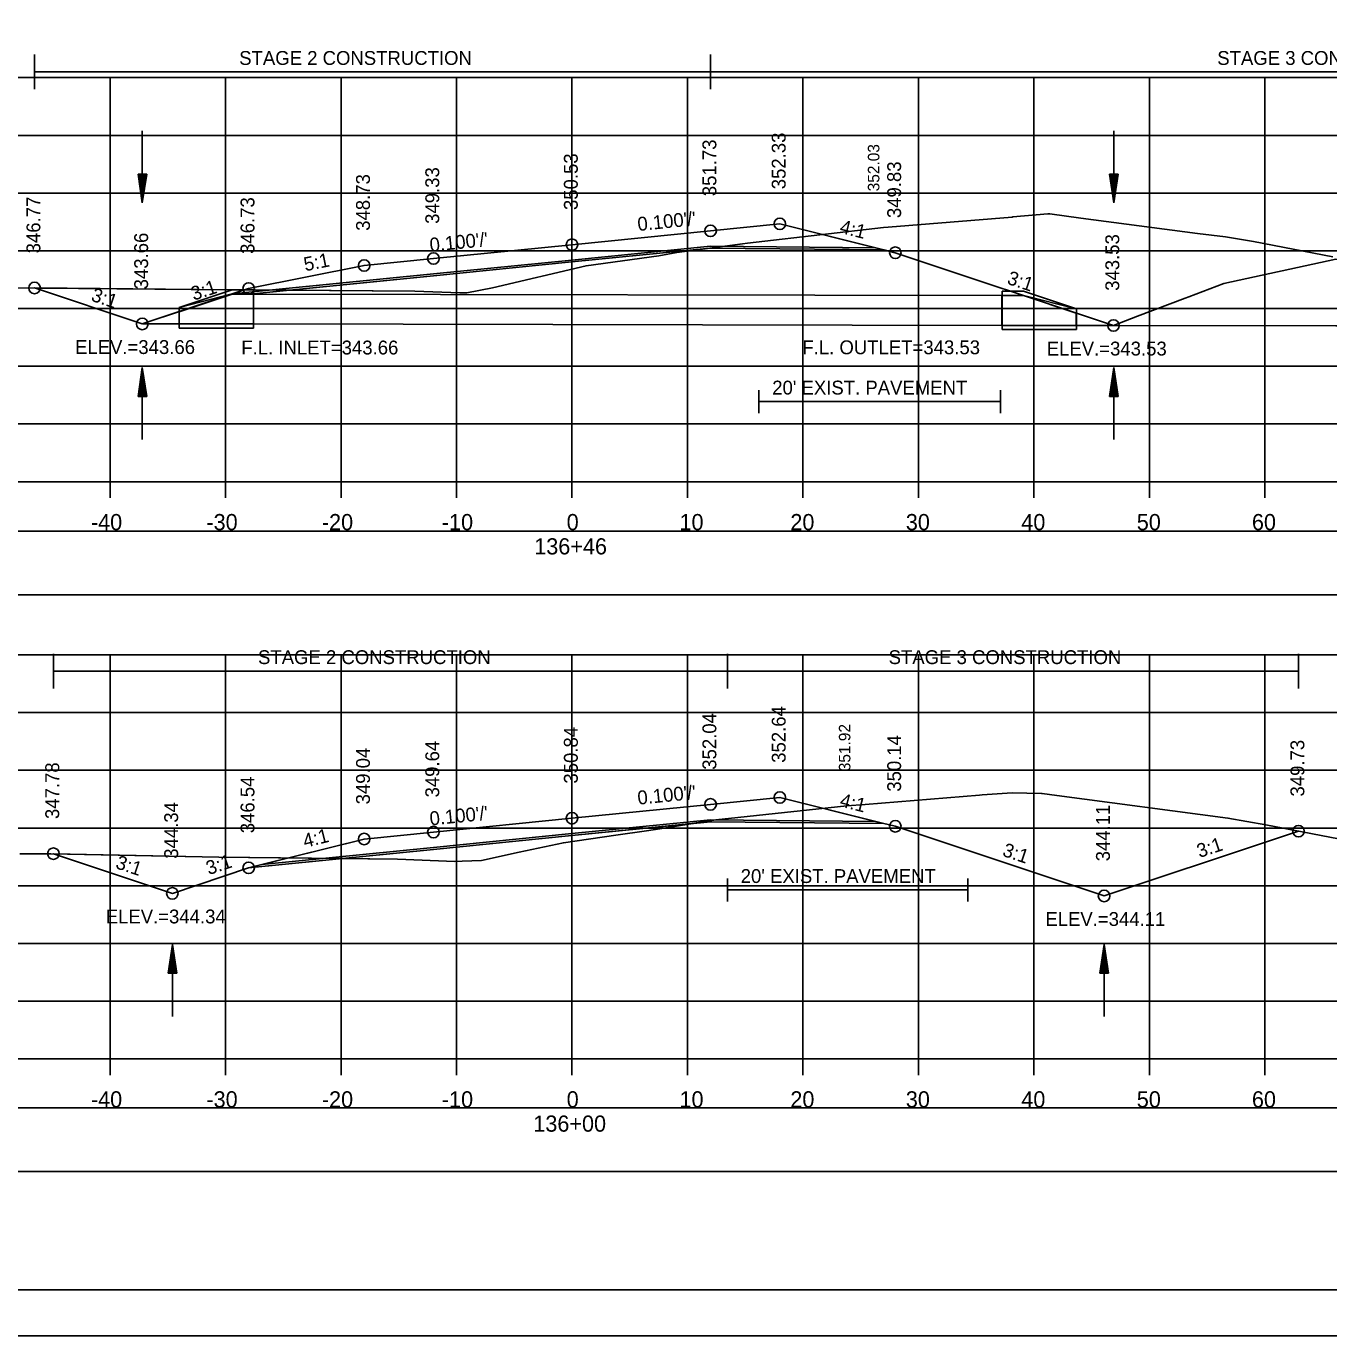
# Model space of a CAD drawing. Extents: x 1376273 to 1384221, y 378927 to 384592.
# Drawn here: x 1376606.5 to 1376719.3, y 381818.5 to 381932 of the extents above; entities that cross this region are included whole.
import ezdxf

# ---------------------------------------------------------------- set-up
doc = ezdxf.new("R2010")
doc.units = 0
for name, color, linetype in [('R_Alt Surface', 7, 'Continuous'), ('R_Axis', 7, 'Continuous'), ('R_Axis Annot', 7, 'Continuous'), ('R_Border', 7, 'Continuous'), ('R_Border Notes', 7, 'Continuous'), ('R_Contours', 7, 'Continuous'), ('R_Dimension', 7, 'Continuous'), ('R_Draft', 7, 'Continuous'), ('R_Exist Surface', 7, 'Continuous'), ('R_Fin Surface', 7, 'Continuous'), ('R_Grid', 7, 'Continuous'), ('R_No Plot', 7, 'Continuous'), ('R_Water', 7, 'Continuous'), ('R_Xsect Elev', 7, 'Continuous'), ('R_Xsect Slope', 7, 'Continuous'), ('T_Detection Zones', 7, 'Continuous')]:
    doc.layers.add(name, color=color, linetype=linetype)

msp = doc.modelspace()

# ---------------------------------------------------------------- linework, layer by layer
at = {"layer": 'R_Alt Surface'}
for points in [[(1376624.33, 381908.78), (1376641.75, 381910.52), (1376653.75, 381911.72), (1376665.75, 381912.92), (1376680.04, 381912.78)], [(1376669.94, 381900.46), (1376669.94, 381898.46)], [(1376690.86, 381900.46), (1376690.86, 381898.46)], [(1376669.94, 381899.46), (1376690.86, 381899.46)], [(1376626.88, 381859.35), (1376641.75, 381860.84), (1376653.75, 381862.04), (1376665.75, 381863.24), (1376680.04, 381863.09)], [(1376667.21, 381858.16), (1376667.21, 381856.16)], [(1376688.03, 381858.16), (1376688.03, 381856.16)], [(1376667.21, 381857.16), (1376688.03, 381857.16)]]:
    msp.add_lwpolyline(points, dxfattribs=at)
at = {"layer": 'R_Axis'}
for p, q in [((1376503.75, 381892.52), (1376803.75, 381892.52)), ((1376613.75, 381891.12), (1376613.75, 381892.52)), ((1376623.75, 381891.12), (1376623.75, 381892.52)), ((1376633.75, 381891.12), (1376633.75, 381892.52)), ((1376643.75, 381891.12), (1376643.75, 381892.52)), ((1376653.75, 381891.12), (1376653.75, 381892.52)), ((1376663.75, 381891.12), (1376663.75, 381892.52)), ((1376673.75, 381891.12), (1376673.75, 381892.52)), ((1376683.75, 381891.12), (1376683.75, 381892.52)), ((1376693.75, 381891.12), (1376693.75, 381892.52)), ((1376703.75, 381891.12), (1376703.75, 381892.52)), ((1376713.75, 381891.12), (1376713.75, 381892.52)), ((1376503.75, 381842.52), (1376803.75, 381842.52)), ((1376613.75, 381841.12), (1376613.75, 381842.52)), ((1376623.75, 381841.12), (1376623.75, 381842.52)), ((1376633.75, 381841.12), (1376633.75, 381842.52)), ((1376643.75, 381841.12), (1376643.75, 381842.52)), ((1376653.75, 381841.12), (1376653.75, 381842.52)), ((1376663.75, 381841.12), (1376663.75, 381842.52)), ((1376673.75, 381841.12), (1376673.75, 381842.52)), ((1376683.75, 381841.12), (1376683.75, 381842.52)), ((1376693.75, 381841.12), (1376693.75, 381842.52)), ((1376703.75, 381841.12), (1376703.75, 381842.52)), ((1376713.75, 381841.12), (1376713.75, 381842.52))]:
    msp.add_line(p, q, dxfattribs=at)
at = {"layer": 'R_Axis Annot'}
for points in [[(1376502.96, 381882.72), (1376804.76, 381882.72), (1376804.76, 381888.24), (1376502.96, 381888.24)], [(1376502.96, 381832.76), (1376804.76, 381832.76), (1376804.76, 381838.28), (1376502.96, 381838.28)]]:
    msp.add_lwpolyline(points, close=True, dxfattribs=at)
at = {"layer": 'R_Border'}
msp.add_line((1376811.93, 381822.52), (1376495.75, 381822.52), dxfattribs=at)
at = {"layer": 'R_Contours'}
for p, q in [((1376626.16, 381906.19), (1376616.55, 381906.19)), ((1376697.42, 381906.05), (1376700.68, 381906.05))]:
    msp.add_line(p, q, dxfattribs=at)
for points in [[(1376626.16, 381908.77), (1376624.31, 381908.77), (1376619.73, 381907.24), (1376619.73, 381906.2), (1376626.16, 381906.19)], [(1376690.98, 381908.65), (1376692.84, 381908.65), (1376697.42, 381907.12), (1376697.42, 381906.05), (1376690.98, 381906.06)]]:
    msp.add_lwpolyline(points, close=True, dxfattribs=at)
at = {"layer": 'R_Dimension'}
for p, q in [((1376607.21, 381926.52), (1376607.21, 381929.52)), ((1376665.75, 381926.52), (1376665.75, 381929.52)), ((1376607.21, 381928.02), (1376777.59, 381928.02)), ((1376608.84, 381874.62), (1376608.84, 381877.62)), ((1376667.21, 381874.62), (1376667.21, 381877.62)), ((1376716.67, 381874.62), (1376716.67, 381877.62)), ((1376608.84, 381876.12), (1376716.67, 381876.12))]:
    msp.add_line(p, q, dxfattribs=at)
at = {"layer": 'R_Draft'}
for p, q in [((1376624.33, 381909.15), (1376619.74, 381907.62)), ((1376624.33, 381909.15), (1376626.18, 381909.15)), ((1376626.18, 381909.15), (1376626.18, 381908.78)), ((1376691, 381909.02), (1376691, 381908.65)), ((1376692.86, 381909.02), (1376691, 381909.02)), ((1376692.86, 381909.02), (1376697.44, 381907.49)), ((1376624.33, 381908.78), (1376619.74, 381907.62)), ((1376624.33, 381908.78), (1376626.18, 381908.78)), ((1376626.18, 381908.78), (1376626.18, 381906.19)), ((1376691, 381908.65), (1376691, 381906.06)), ((1376692.86, 381908.65), (1376691, 381908.65)), ((1376692.86, 381908.65), (1376697.44, 381907.49)), ((1376619.74, 381905.82), (1376619.74, 381907.62)), ((1376697.44, 381905.69), (1376697.44, 381907.49)), ((1376626.18, 381906.19), (1376619.74, 381906.19)), ((1376626.18, 381905.82), (1376619.74, 381905.82)), ((1376626.18, 381906.19), (1376626.18, 381905.82)), ((1376691, 381906.06), (1376691, 381905.69)), ((1376691, 381906.06), (1376697.44, 381906.06)), ((1376691, 381905.69), (1376697.44, 381905.69))]:
    msp.add_line(p, q, dxfattribs=at)
at = {"layer": 'R_Exist Surface'}
for points in [[(1376601.07, 381909.35), (1376624.23, 381909.13), (1376625.32, 381909.13), (1376640.14, 381909.02), (1376644.05, 381908.88), (1376644.64, 381908.87), (1376646.88, 381909.32), (1376654.97, 381911.22), (1376661.27, 381912.08), (1376662.83, 381912.36), (1376668.53, 381913.12), (1376668.94, 381913.18), (1376669.69, 381913.26), (1376680.74, 381914.55), (1376681.12, 381914.58), (1376691.86, 381915.44), (1376691.93, 381915.45), (1376694.95, 381915.72), (1376695.12, 381915.71), (1376697.81, 381915.35), (1376707.92, 381914.03), (1376710.34, 381913.72), (1376712.77, 381913.31), (1376719.64, 381911.99)], [(1376605.92, 381860.29), (1376608.62, 381860.3), (1376623.17, 381860.01), (1376638.64, 381859.82), (1376643.59, 381859.63), (1376644.23, 381859.66), (1376645.9, 381859.71), (1376649.17, 381860.42), (1376653.01, 381861.24), (1376657.56, 381861.89), (1376660.21, 381862.28), (1376661.37, 381862.46), (1376666.21, 381863.24), (1376668.11, 381863.44), (1376677.56, 381864.44), (1376679.14, 381864.57), (1376689.03, 381865.37), (1376689.28, 381865.39), (1376691.86, 381865.58), (1376694.42, 381865.52), (1376694.48, 381865.51), (1376695.73, 381865.35), (1376710.55, 381863.38), (1376713.83, 381862.8), (1376721.76, 381861.27)]]:
    msp.add_lwpolyline(points, dxfattribs=at)
at = {"layer": 'R_Fin Surface'}
for points in [[(1376607.21, 381909.3), (1376616.54, 381906.18), (1376623.6, 381908.53), (1376625.75, 381909.25), (1376635.75, 381911.25), (1376641.75, 381911.85), (1376653.75, 381913.05), (1376665.75, 381914.25), (1376671.75, 381914.85), (1376680.75, 381912.6), (1376681.75, 381912.35), (1376700.64, 381906.05), (1376777.59, 381905.92)], [(1376607.21, 381909.3), (1376616.54, 381906.18), (1376624.33, 381908.78), (1376625.75, 381909.25), (1376635.75, 381911.25), (1376641.75, 381911.85), (1376653.75, 381913.05), (1376665.75, 381914.25), (1376671.75, 381914.85), (1376680.04, 381912.78), (1376681.75, 381912.35), (1376700.64, 381906.05), (1376702.73, 381906.85), (1376706.86, 381908.42), (1376707.17, 381908.53), (1376710.2, 381909.69), (1376719.9, 381911.78), (1376720.39, 381911.7), (1376725.2, 381911.27), (1376768.63, 381906.55), (1376773.76, 381906.19), (1376774.07, 381906.17), (1376776.3, 381906.01), (1376777.59, 381905.92)], [(1376608.84, 381860.3), (1376619.14, 381856.86), (1376625.75, 381859.07), (1376635.75, 381861.57), (1376641.75, 381862.17), (1376653.75, 381863.37), (1376665.75, 381864.57), (1376671.75, 381865.17), (1376680.75, 381862.92), (1376681.75, 381862.67), (1376699.83, 381856.64), (1376714.5, 381861.52), (1376716.67, 381862.25)], [(1376608.84, 381860.3), (1376619.14, 381856.86), (1376625.75, 381859.07), (1376626.88, 381859.35), (1376635.75, 381861.57), (1376641.75, 381862.17), (1376653.75, 381863.37), (1376665.75, 381864.57), (1376671.75, 381865.17), (1376680.04, 381863.09), (1376681.75, 381862.67), (1376699.83, 381856.64), (1376714.5, 381861.52), (1376716.67, 381862.25)]]:
    msp.add_lwpolyline(points, dxfattribs=at)
at = {"layer": 'R_Grid'}
for p, q in [((1376503.75, 381927.52), (1376803.75, 381927.52)), ((1376613.75, 381892.52), (1376613.75, 381927.52)), ((1376623.75, 381892.52), (1376623.75, 381927.52)), ((1376633.75, 381892.52), (1376633.75, 381927.52)), ((1376643.75, 381892.52), (1376643.75, 381927.52)), ((1376653.75, 381892.52), (1376653.75, 381927.52)), ((1376663.75, 381892.52), (1376663.75, 381927.52)), ((1376673.75, 381892.52), (1376673.75, 381927.52)), ((1376683.75, 381892.52), (1376683.75, 381927.52)), ((1376693.75, 381892.52), (1376693.75, 381927.52)), ((1376703.75, 381892.52), (1376703.75, 381927.52)), ((1376713.75, 381892.52), (1376713.75, 381927.52)), ((1376503.75, 381922.52), (1376803.75, 381922.52)), ((1376503.75, 381917.52), (1376803.75, 381917.52)), ((1376503.75, 381912.52), (1376803.75, 381912.52)), ((1376503.75, 381907.52), (1376803.75, 381907.52)), ((1376503.75, 381902.52), (1376803.75, 381902.52)), ((1376503.75, 381897.52), (1376803.75, 381897.52)), ((1376503.75, 381892.52), (1376803.75, 381892.52)), ((1376503.75, 381877.52), (1376803.75, 381877.52)), ((1376613.75, 381842.52), (1376613.75, 381877.52)), ((1376623.75, 381842.52), (1376623.75, 381877.52)), ((1376633.75, 381842.52), (1376633.75, 381877.52)), ((1376643.75, 381842.52), (1376643.75, 381877.52)), ((1376653.75, 381842.52), (1376653.75, 381877.52)), ((1376663.75, 381842.52), (1376663.75, 381877.52)), ((1376673.75, 381842.52), (1376673.75, 381877.52)), ((1376683.75, 381842.52), (1376683.75, 381877.52)), ((1376693.75, 381842.52), (1376693.75, 381877.52)), ((1376703.75, 381842.52), (1376703.75, 381877.52)), ((1376713.75, 381842.52), (1376713.75, 381877.52)), ((1376503.75, 381872.52), (1376803.75, 381872.52)), ((1376503.75, 381867.52), (1376803.75, 381867.52)), ((1376503.75, 381862.52), (1376803.75, 381862.52)), ((1376503.75, 381857.52), (1376803.75, 381857.52)), ((1376503.75, 381852.52), (1376803.75, 381852.52)), ((1376503.75, 381847.52), (1376803.75, 381847.52)), ((1376503.75, 381842.52), (1376803.75, 381842.52))]:
    msp.add_line(p, q, dxfattribs=at)
at = {"layer": 'R_No Plot'}
msp.add_line((1376483.34, 381818.54), (1376816.68, 381818.54), dxfattribs=at)
for points in [[(1376483.34, 382031.88), (1376816.68, 382031.88), (1376816.68, 381818.54), (1376483.34, 381818.54)], [(1376729.67, 382027.98), (1376729.67, 382018.1), (1376765.4, 382018.1), (1376765.4, 382015.18), (1376788.6, 382015.18), (1376788.6, 381990.85), (1376811.93, 381990.85), (1376811.93, 381822.52), (1376495.75, 381822.52), (1376495.75, 382027.98)]]:
    msp.add_lwpolyline(points, close=True, dxfattribs=at)
for points in [[(1376624.39, 381908.8), (1376626.13, 381908.79), (1376641.75, 381910.35), (1376653.75, 381911.55), (1376665.75, 381912.75), (1376680.75, 381912.6)], [(1376625.75, 381859.07), (1376641.75, 381860.67), (1376653.75, 381861.87), (1376665.75, 381863.07), (1376680.75, 381862.92)]]:
    msp.add_lwpolyline(points, dxfattribs=at)
for centre in [(1376665.75, 381914.25), (1376671.75, 381914.85), (1376653.75, 381913.05), (1376641.75, 381911.85), (1376681.75, 381912.35), (1376635.75, 381911.25), (1376607.21, 381909.3), (1376625.75, 381909.25), (1376616.54, 381906.18), (1376616.54, 381906.18), (1376700.64, 381906.05), (1376700.64, 381906.05), (1376665.75, 381864.57), (1376671.75, 381865.17), (1376653.75, 381863.37), (1376641.75, 381862.17), (1376681.75, 381862.67), (1376716.67, 381862.25), (1376635.75, 381861.57), (1376608.84, 381860.3), (1376625.75, 381859.07), (1376619.14, 381856.86), (1376619.14, 381856.86), (1376699.83, 381856.64), (1376699.83, 381856.64)]:
    msp.add_circle(centre, 0.5, dxfattribs=at)
at = {"layer": 'R_Water'}
for p, q in [((1376616.54, 381922.91), (1376616.54, 381916.66)), ((1376700.68, 381922.91), (1376700.68, 381916.66)), ((1376616.17, 381919.16), (1376616.54, 381916.66)), ((1376616.92, 381919.16), (1376616.17, 381919.16)), ((1376616.23, 381919.16), (1376616.54, 381917.07)), ((1376616.3, 381919.16), (1376616.54, 381917.5)), ((1376616.36, 381919.16), (1376616.54, 381917.92)), ((1376616.42, 381919.16), (1376616.54, 381918.34)), ((1376616.49, 381919.16), (1376616.54, 381918.76)), ((1376616.92, 381919.16), (1376616.54, 381916.66)), ((1376616.67, 381919.16), (1376616.54, 381918.34)), ((1376616.79, 381919.16), (1376616.54, 381917.5)), ((1376616.86, 381919.16), (1376616.54, 381917.07)), ((1376616.73, 381919.16), (1376616.54, 381917.92)), ((1376616.6, 381919.16), (1376616.54, 381918.76)), ((1376700.31, 381919.16), (1376700.68, 381916.66)), ((1376701.06, 381919.16), (1376700.31, 381919.16)), ((1376700.37, 381919.16), (1376700.68, 381917.07)), ((1376700.44, 381919.16), (1376700.68, 381917.5)), ((1376700.5, 381919.16), (1376700.68, 381917.92)), ((1376700.56, 381919.16), (1376700.68, 381918.34)), ((1376700.63, 381919.16), (1376700.68, 381918.76)), ((1376701.06, 381919.16), (1376700.68, 381916.66)), ((1376700.81, 381919.16), (1376700.68, 381918.34)), ((1376700.93, 381919.16), (1376700.68, 381917.5)), ((1376701, 381919.16), (1376700.68, 381917.07)), ((1376700.87, 381919.16), (1376700.68, 381917.92)), ((1376700.74, 381919.16), (1376700.68, 381918.76)), ((1376700.66, 381906.04), (1376777.59, 381905.92)), ((1376616.17, 381899.91), (1376616.54, 381902.41)), ((1376616.54, 381896.16), (1376616.54, 381902.41)), ((1376616.92, 381899.91), (1376616.54, 381902.41)), ((1376700.31, 381899.91), (1376700.68, 381902.41)), ((1376700.68, 381896.16), (1376700.68, 381902.41)), ((1376701.06, 381899.91), (1376700.68, 381902.41)), ((1376616.23, 381899.91), (1376616.54, 381901.99)), ((1376616.3, 381899.91), (1376616.54, 381901.56)), ((1376616.36, 381899.91), (1376616.54, 381901.15)), ((1376616.86, 381899.91), (1376616.54, 381901.99)), ((1376616.79, 381899.91), (1376616.54, 381901.56)), ((1376616.73, 381899.91), (1376616.54, 381901.15)), ((1376700.37, 381899.91), (1376700.68, 381901.99)), ((1376700.44, 381899.91), (1376700.68, 381901.56)), ((1376700.5, 381899.91), (1376700.68, 381901.15)), ((1376701, 381899.91), (1376700.68, 381901.99)), ((1376700.93, 381899.91), (1376700.68, 381901.56)), ((1376700.87, 381899.91), (1376700.68, 381901.15)), ((1376616.17, 381899.91), (1376616.92, 381899.91)), ((1376616.42, 381899.91), (1376616.54, 381900.72)), ((1376616.49, 381899.91), (1376616.54, 381900.31)), ((1376616.67, 381899.91), (1376616.54, 381900.72)), ((1376616.6, 381899.91), (1376616.54, 381900.31)), ((1376700.31, 381899.91), (1376701.06, 381899.91)), ((1376700.56, 381899.91), (1376700.68, 381900.72)), ((1376700.63, 381899.91), (1376700.68, 381900.31)), ((1376700.81, 381899.91), (1376700.68, 381900.72)), ((1376700.74, 381899.91), (1376700.68, 381900.31)), ((1376618.77, 381849.94), (1376619.14, 381852.44)), ((1376619.14, 381846.19), (1376619.14, 381852.44)), ((1376619.52, 381849.94), (1376619.14, 381852.44)), ((1376699.46, 381849.94), (1376699.83, 381852.44)), ((1376699.83, 381846.19), (1376699.83, 381852.44)), ((1376700.21, 381849.94), (1376699.83, 381852.44)), ((1376618.83, 381849.94), (1376619.14, 381852.02)), ((1376618.89, 381849.94), (1376619.14, 381851.59)), ((1376618.96, 381849.94), (1376619.14, 381851.18)), ((1376619.46, 381849.94), (1376619.14, 381852.02)), ((1376619.39, 381849.94), (1376619.14, 381851.59)), ((1376619.33, 381849.94), (1376619.14, 381851.18)), ((1376699.52, 381849.94), (1376699.83, 381852.02)), ((1376699.58, 381849.94), (1376699.83, 381851.59)), ((1376699.65, 381849.94), (1376699.83, 381851.18)), ((1376700.14, 381849.94), (1376699.83, 381852.02)), ((1376700.08, 381849.94), (1376699.83, 381851.59)), ((1376700.02, 381849.94), (1376699.83, 381851.18)), ((1376618.77, 381849.94), (1376619.52, 381849.94)), ((1376619.02, 381849.94), (1376619.14, 381850.75)), ((1376619.08, 381849.94), (1376619.14, 381850.34)), ((1376619.27, 381849.94), (1376619.14, 381850.75)), ((1376619.2, 381849.94), (1376619.14, 381850.34)), ((1376699.46, 381849.94), (1376700.21, 381849.94)), ((1376699.71, 381849.94), (1376699.83, 381850.75)), ((1376699.77, 381849.94), (1376699.83, 381850.34)), ((1376699.95, 381849.94), (1376699.83, 381850.75)), ((1376699.89, 381849.94), (1376699.83, 381850.34))]:
    msp.add_line(p, q, dxfattribs=at)
msp.add_lwpolyline([(1376690.98, 381906.06), (1376690.98, 381908.65), (1376626.16, 381908.77), (1376626.16, 381906.19)], close=True, dxfattribs=at)
at = {"layer": 'T_Detection Zones'}
msp.add_lwpolyline([(1376777.59, 381905.92), (1376700.64, 381906.05), (1376681.75, 381912.35), (1376680.75, 381912.6), (1376665.75, 381912.75), (1376665.72, 381912.75), (1376668.53, 381913.12), (1376668.94, 381913.18), (1376669.69, 381913.26), (1376680.74, 381914.55), (1376681.12, 381914.58), (1376691.86, 381915.44), (1376691.93, 381915.45), (1376694.95, 381915.72), (1376695.12, 381915.71), (1376697.81, 381915.35), (1376707.92, 381914.03), (1376710.34, 381913.72), (1376712.77, 381913.31), (1376719.64, 381911.99)], dxfattribs=at)
for points in [[(1376629.3, 381909.1), (1376640.14, 381909.02), (1376644.05, 381908.88), (1376644.64, 381908.87), (1376646.88, 381909.32), (1376654.97, 381911.22), (1376661.27, 381912.08), (1376662.83, 381912.36), (1376665.72, 381912.75), (1376653.75, 381911.55), (1376641.75, 381910.35)], [(1376607.21, 381909.3), (1376624.23, 381909.13), (1376625.32, 381909.13), (1376629.3, 381909.1), (1376626.13, 381908.79), (1376624.39, 381908.8), (1376623.6, 381908.53), (1376616.54, 381906.18)], [(1376664.14, 381862.9), (1376666.21, 381863.24), (1376668.11, 381863.44), (1376677.56, 381864.44), (1376679.14, 381864.57), (1376689.03, 381865.37), (1376689.28, 381865.39), (1376691.86, 381865.58), (1376694.42, 381865.52), (1376694.48, 381865.51), (1376695.73, 381865.35), (1376710.55, 381863.38), (1376713.83, 381862.8), (1376716.67, 381862.25), (1376714.5, 381861.52), (1376699.83, 381856.64), (1376681.75, 381862.67), (1376680.75, 381862.92), (1376665.75, 381863.07)], [(1376633.88, 381859.88), (1376638.64, 381859.82), (1376643.59, 381859.63), (1376644.23, 381859.66), (1376645.9, 381859.71), (1376649.17, 381860.42), (1376653.01, 381861.24), (1376657.56, 381861.89), (1376660.21, 381862.28), (1376661.37, 381862.46), (1376664.14, 381862.9), (1376653.75, 381861.87), (1376641.75, 381860.67)], [(1376608.84, 381860.3), (1376623.17, 381860.01), (1376633.88, 381859.88), (1376625.75, 381859.07), (1376619.14, 381856.86)]]:
    msp.add_lwpolyline(points, close=True, dxfattribs=at)

# ---------------------------------------------------------------- texts
at = {"layer": 'R_Alt Surface'}
for p in [(1376671.09, 381900.07), (1376668.36, 381857.76)]:
    msp.add_text("20' EXIST. PAVEMENT", height=1.2, dxfattribs=at).set_placement(p)
at = {"layer": 'R_Axis Annot'}
for s, p in [('-40', (1376612.09, 381888.32)), ('-30', (1376622.09, 381888.32)), ('-20', (1376632.09, 381888.32)), ('-10', (1376642.48, 381888.32)), ('0', (1376653.29, 381888.32)), ('10', (1376663.06, 381888.32)), ('20', (1376672.66, 381888.32)), ('30', (1376682.66, 381888.32)), ('40', (1376692.66, 381888.32)), ('50', (1376702.66, 381888.32)), ('60', (1376712.63, 381888.32)), ('136+46', (1376650.48, 381886.22)), ('-40', (1376612.09, 381838.32)), ('-30', (1376622.09, 381838.32)), ('-20', (1376632.09, 381838.32)), ('-10', (1376642.48, 381838.32)), ('0', (1376653.29, 381838.32)), ('10', (1376663.06, 381838.32)), ('20', (1376672.66, 381838.32)), ('30', (1376682.66, 381838.32)), ('40', (1376692.66, 381838.32)), ('50', (1376702.66, 381838.32)), ('60', (1376712.63, 381838.32)), ('136+00', (1376650.4, 381836.22))]:
    msp.add_text(s, height=1.4, dxfattribs=at).set_placement(p)
at = {"layer": 'R_Border Notes'}
for s, p in [('ELEV.=343.66', (1376610.71, 381903.58)), ('F.L. INLET=343.66', (1376625.11, 381903.54)), ('F.L. OUTLET=343.53', (1376673.7, 381903.56)), ('ELEV.=343.53', (1376694.86, 381903.45)), ('ELEV.=344.34', (1376613.37, 381854.26)), ('ELEV.=344.11', (1376694.74, 381854.04))]:
    msp.add_text(s, height=1.2, dxfattribs=at).set_placement(p)
at = {"layer": 'R_Dimension'}
for s, p in [('STAGE 2 CONSTRUCTION', (1376624.93, 381928.62)), ('STAGE 3 CONSTRUCTION', (1376709.63, 381928.62)), ('STAGE 2 CONSTRUCTION', (1376626.56, 381876.72)), ('STAGE 3 CONSTRUCTION', (1376681.17, 381876.72))]:
    msp.add_text(s, height=1.2, dxfattribs=at).set_placement(p)
at = {"layer": 'R_Xsect Elev'}
for s, height, p in [('352.33', 1.2, (1376672.25, 381917.85)), ('351.73', 1.2, (1376666.25, 381917.25)), ('352.03', 1, (1376680.37, 381917.67)), ('350.53', 1.2, (1376654.25, 381916.05)), ('349.83', 1.2, (1376682.25, 381915.35)), ('348.73', 1.2, (1376636.25, 381914.25)), ('349.33', 1.2, (1376642.25, 381914.85)), ('346.77', 1.2, (1376607.71, 381912.3)), ('346.73', 1.2, (1376626.25, 381912.25)), ('343.66', 1.2, (1376617.04, 381909.18)), ('343.53', 1.2, (1376701.14, 381909.05)), ('352.64', 1.2, (1376672.25, 381868.17)), ('352.04', 1.2, (1376666.25, 381867.57)), ('351.92', 1, (1376677.86, 381867.44)), ('350.84', 1.2, (1376654.25, 381866.37)), ('350.14', 1.2, (1376682.25, 381865.67)), ('349.04', 1.2, (1376636.25, 381864.57)), ('349.64', 1.2, (1376642.25, 381865.17)), ('349.73', 1.2, (1376717.17, 381865.25)), ('347.78', 1.2, (1376609.34, 381863.3)), ('346.54', 1.2, (1376626.25, 381862.07)), ('344.34', 1.2, (1376619.64, 381859.86)), ('344.11', 1.2, (1376700.33, 381859.64))]:
    msp.add_text(s, height=height, rotation=90, dxfattribs=at).set_placement(p)
at = {"layer": 'R_Xsect Slope'}
for s, rotation, p in [("0.100'/'", 5.7106, (1376659.48, 381914.23)), ('4:1', 345.9638, (1376676.87, 381914.08)), ("0.100'/'", 5.7106, (1376641.48, 381912.43)), ('5:1', 11.3099, (1376630.65, 381910.74)), ('3:1', 341.5651, (1376691.35, 381909.68)), ('3:1', 341.5651, (1376612.03, 381908.21)), ('3:1', 18.4349, (1376620.99, 381908.19)), ("0.100'/'", 5.7106, (1376659.48, 381864.54)), ('4:1', 345.9638, (1376676.87, 381864.4)), ("0.100'/'", 5.7106, (1376641.48, 381862.74)), ('4:1', 14.0362, (1376630.62, 381860.8)), ('3:1', 341.5651, (1376690.95, 381860.13)), ('3:1', 18.4349, (1376708.09, 381859.92)), ('3:1', 341.5651, (1376614.15, 381859.06)), ('3:1', 18.4349, (1376622.29, 381858.44))]:
    msp.add_text(s, height=1.2, rotation=rotation, dxfattribs=at).set_placement(p)

doc.saveas('drawing.dxf')
